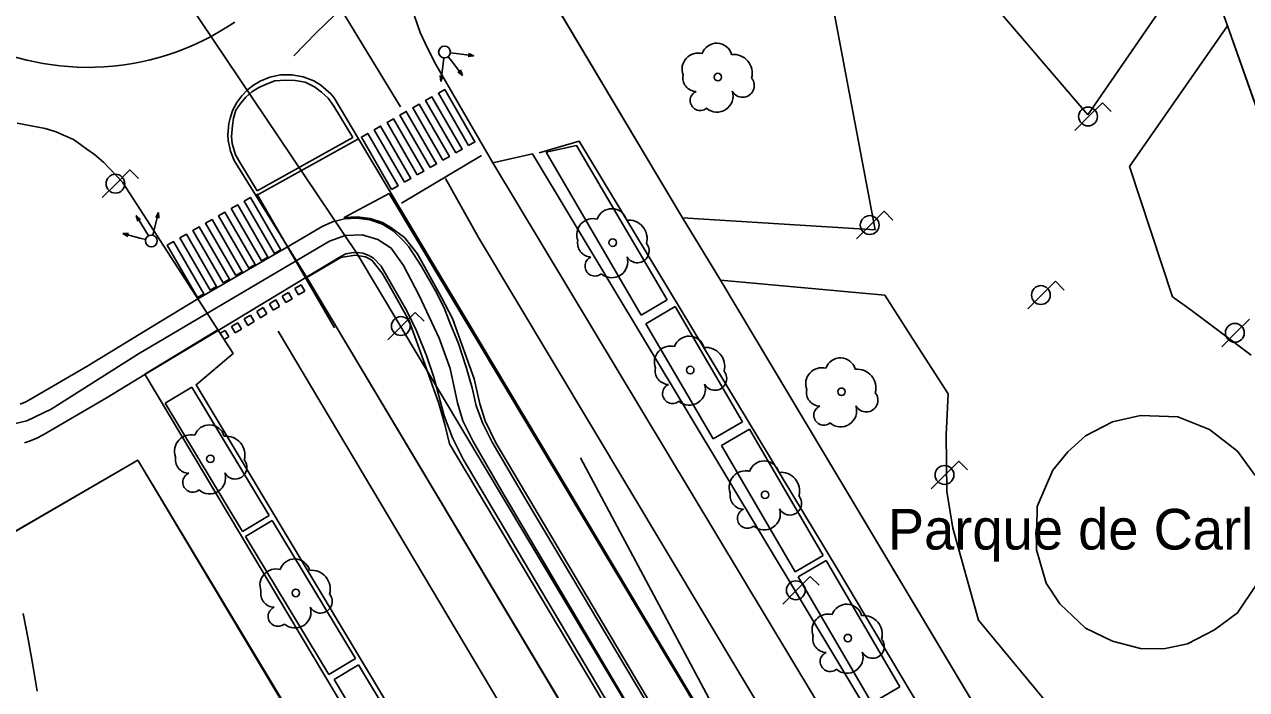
# Model space of a CAD drawing. Extents: x 282771 to 285132, y 4823109 to 4825496.
# Drawn here: x 283998.6 to 284081.3, y 4823836.8 to 4823881.8 of the extents above; entities that cross this region are included whole.
import ezdxf

# ---------------------------------------------------------------- set-up
doc = ezdxf.new("R2010")
doc.units = 0
for name, color, linetype in [('ACERA-BORDILLO', 7, 'Continuous'), ('ACERA-INTERIOR', 7, 'Continuous'), ('ARBOL', 7, 'Continuous'), ('BORDILLO', 7, 'Continuous'), ('CALLE-EJE', 7, 'Continuous'), ('CARRIL-BICI-AREA', 7, 'Continuous'), ('CARRIL-BICI-EJE', 7, 'Continuous'), ('FAROLA', 7, 'Continuous'), ('PARQUE-JARDIN-AREA', 7, 'Continuous'), ('PARQUE-JARDIN-TEXTO', 7, 'Continuous'), ('PASO-PEATONES', 7, 'Continuous'), ('SEMAFORO', 7, 'Continuous'), ('SENAL-VIARIA', 7, 'Continuous'), ('ZONA-VERDE', 7, 'Continuous')]:
    doc.layers.add(name, color=color, linetype=linetype)

msp = doc.modelspace()

# ---------------------------------------------------------------- linework, layer by layer
at = {"layer": 'ACERA-BORDILLO'}
for points in [[(284032.993, 4823873.025), (284030.313, 4823872.411), (284026.465, 4823879.087), (284025.898, 4823880.179), (284025.404, 4823881.235), (284025.012, 4823882.342)], [(284107.418, 4823694.617), (284047.309, 4823795.557), (284010.231, 4823857.395), (284012.748, 4823859.51), (284005.238, 4823871.117), (284003.988, 4823872.443), (284003.346, 4823872.978), (284002.84, 4823873.348), (284002.403, 4823873.66), (284001.936, 4823873.991), (284001.245, 4823874.292), (284000.759, 4823874.516), (284000.014, 4823874.736), (283998.115, 4823875.096)], [(284092.8, 4823773.504), (284032.993, 4823873.025)]]:
    msp.add_lwpolyline(points, dxfattribs=at)
at = {"layer": 'ACERA-INTERIOR'}
msp.add_line((284036.256, 4823852.449), (284082.651, 4823765.574), dxfattribs=at)
for points in [[(284092.8, 4823773.504), (284095.238, 4823775.037), (284083.019, 4823795.557), (284053.649, 4823844.896), (284036.169, 4823873.89), (284033.464, 4823873.096)], [(284107.418, 4823694.617), (284104.983, 4823693.476), (284044.169, 4823795.557), (284033.179, 4823813.907), (284026.259, 4823825.436), (284006.768, 4823858.098), (284011.71, 4823861.115)]]:
    msp.add_lwpolyline(points, dxfattribs=at)
at = {"layer": 'ARBOL'}
for centre in [(284045.549, 4823878.226), (284038.429, 4823867.016), (284043.679, 4823858.386), (284053.919, 4823856.916), (284011.199, 4823852.376), (284048.749, 4823849.936), (284016.979, 4823843.296), (284054.349, 4823840.236)]:
    msp.add_circle(centre, 0.255, dxfattribs=at)
for centre, radius, start, end in [((284045.479, 4823879.486), 1.038, 15.64228, 161.38435), ((284044.219, 4823878.756), 1.097, 75.4318, 200.55608), ((284046.609, 4823878.486), 1.272, 345.03273, 95.79925), ((284044.109, 4823878.186), 0.935, 168.59898, 268.13236), ((284047.219, 4823877.656), 0.797, 208.96246, 38.99103), ((284044.349, 4823876.636), 0.672, 113.73672, 309.4725), ((284045.489, 4823876.936), 1.086, 228.95447, 17.92796), ((284038.359, 4823868.276), 1.038, 15.64228, 161.38435), ((284037.099, 4823867.546), 1.097, 75.4318, 200.55608), ((284039.489, 4823867.276), 1.272, 345.03273, 95.79925), ((284036.989, 4823866.976), 0.935, 168.59898, 268.13236), ((284040.099, 4823866.446), 0.797, 208.96246, 38.99103), ((284037.229, 4823865.426), 0.672, 113.73672, 309.4725), ((284038.369, 4823865.726), 1.086, 228.95447, 17.92796), ((284043.609, 4823859.646), 1.038, 15.64228, 161.38435), ((284042.349, 4823858.916), 1.097, 75.4318, 200.55608), ((284044.739, 4823858.646), 1.272, 345.03273, 95.79925), ((284053.849, 4823858.176), 1.038, 15.64228, 161.38435), ((284042.239, 4823858.346), 0.935, 168.59898, 268.13236), ((284045.349, 4823857.816), 0.797, 208.96246, 38.99103), ((284052.589, 4823857.446), 1.097, 75.4318, 200.55608), ((284054.979, 4823857.176), 1.272, 345.03273, 95.79925), ((284042.479, 4823856.796), 0.672, 113.73672, 309.4725), ((284043.619, 4823857.096), 1.086, 228.95447, 17.92796), ((284052.479, 4823856.876), 0.935, 168.59898, 268.13236), ((284055.589, 4823856.346), 0.797, 208.96246, 38.99103), ((284052.719, 4823855.326), 0.672, 113.73672, 309.4725), ((284053.859, 4823855.626), 1.086, 228.95447, 17.92796), ((284011.129, 4823853.636), 1.038, 15.64228, 161.38435), ((284009.869, 4823852.906), 1.097, 75.4318, 200.55608), ((284012.259, 4823852.636), 1.272, 345.03273, 95.79925), ((284009.759, 4823852.336), 0.935, 168.59898, 268.13236), ((284012.869, 4823851.806), 0.797, 208.96246, 38.99103), ((284048.679, 4823851.196), 1.038, 15.64228, 161.38435), ((284009.999, 4823850.786), 0.672, 113.73672, 309.4725), ((284011.139, 4823851.086), 1.086, 228.95447, 17.92796), ((284047.419, 4823850.466), 1.097, 75.4318, 200.55608), ((284049.809, 4823850.196), 1.272, 345.03273, 95.79925), ((284047.309, 4823849.896), 0.935, 168.59898, 268.13236), ((284050.419, 4823849.366), 0.797, 208.96246, 38.99103), ((284047.549, 4823848.346), 0.672, 113.73672, 309.4725), ((284048.689, 4823848.646), 1.086, 228.95447, 17.92796), ((284016.909, 4823844.556), 1.038, 15.64228, 161.38435), ((284015.649, 4823843.826), 1.097, 75.4318, 200.55608), ((284018.039, 4823843.556), 1.272, 345.03273, 95.79925), ((284015.539, 4823843.256), 0.935, 168.59898, 268.13236), ((284018.649, 4823842.726), 0.797, 208.96246, 38.99103), ((284015.779, 4823841.706), 0.672, 113.73672, 309.4725), ((284016.919, 4823842.006), 1.086, 228.95447, 17.92796), ((284054.279, 4823841.496), 1.038, 15.64228, 161.38435), ((284053.019, 4823840.766), 1.097, 75.4318, 200.55608), ((284055.409, 4823840.496), 1.272, 345.03273, 95.79925), ((284052.909, 4823840.196), 0.935, 168.59898, 268.13236), ((284056.019, 4823839.666), 0.797, 208.96246, 38.99103), ((284053.149, 4823838.646), 0.672, 113.73672, 309.4725), ((284054.289, 4823838.946), 1.086, 228.95447, 17.92796)]:
    msp.add_arc(centre, radius, start, end, dxfattribs=at)
at = {"layer": 'BORDILLO'}
for points in [[(284059.009, 4823795.557), (284017.723, 4823864.649), (284012.81, 4823872.57), (284012.551, 4823873.216), (284012.404, 4823873.934), (284012.38, 4823874.311), (284012.44, 4823875.076), (284012.526, 4823875.455), (284012.725, 4823876), (284012.991, 4823876.51), (284013.325, 4823876.962), (284013.702, 4823877.359), (284014.115, 4823877.682), (284014.555, 4823877.95), (284015.217, 4823878.22), (284015.949, 4823878.372), (284016.716, 4823878.385), (284017.48, 4823878.249), (284018.196, 4823877.972), (284018.678, 4823877.682), (284019.359, 4823877.094), (284019.58, 4823876.832), (284021.233, 4823874.034), (284014.284, 4823870.194)], [(284021.233, 4823874.034), (284068.079, 4823795.557), (284085.088, 4823767.007), (284087.047, 4823763.768), (284140.858, 4823673.998), (284142.818, 4823670.768), (284154.108, 4823652.018), (284190.348, 4823591.839), (284192.018, 4823588.669), (284208.336, 4823561.406), (284207.113, 4823559.273)]]:
    msp.add_lwpolyline(points, dxfattribs=at)
at = {"layer": 'CALLE-EJE'}
msp.add_lwpolyline([(284090.875, 4823749.345), (284082.703, 4823763.21), (284062.603, 4823796.904), (284021.125, 4823866.266), (283999.968, 4823897.759)], dxfattribs=at)
at = {"layer": 'CARRIL-BICI-AREA'}
for points in [[(284082.555, 4823765.633), (284032.631, 4823849.466), (284030.281, 4823853.502), (284029.646, 4823854.771), (284029.189, 4823855.955), (284028.914, 4823857.178), (284028.503, 4823858.579), (284027.988, 4823860.179), (284027.394, 4823861.649), (284027.011, 4823862.598), (284026.433, 4823863.747), (284025.461, 4823865.451), (284024.634, 4823866.733), (284024.269, 4823867.145), (284023.562, 4823867.818), (284022.845, 4823868.273), (284022.001, 4823868.557), (284021.106, 4823868.663), (284020.283, 4823868.62), (284019.467, 4823868.415), (284018.772, 4823868.102), (284016.62, 4823866.851), (284010.337, 4823863.207), (284006.792, 4823861.039), (284002.909, 4823858.665), (283999.055, 4823856.429), (283998.696, 4823856.241), (283998.309, 4823856.082)], [(283998.608, 4823853.467), (283998.883, 4823853.55), (283999.4, 4823853.762), (283999.879, 4823854.012), (284002.049, 4823855.271), (284004.219, 4823856.531), (284006.769, 4823858.097), (284011.602, 4823861.005), (284017.89, 4823864.79), (284020.026, 4823866.068), (284020.368, 4823866.257), (284020.759, 4823866.335), (284021.142, 4823866.342), (284021.518, 4823866.293), (284021.916, 4823866.144), (284022.242, 4823865.959), (284022.76, 4823865.42), (284024.506, 4823862.399), (284025.152, 4823861.037), (284025.85, 4823859.31), (284026.313, 4823857.898), (284027.016, 4823855.297), (284027.588, 4823853.793), (284028.314, 4823852.347), (284080.515, 4823764.348)]]:
    msp.add_lwpolyline(points, dxfattribs=at)
at = {"layer": 'CARRIL-BICI-EJE'}
msp.add_lwpolyline([(283997.415, 4823854.635), (283998.767, 4823854.938), (284000.421, 4823855.73), (284006.338, 4823859.483), (284019.268, 4823867.117), (284020.32, 4823867.49), (284021.478, 4823867.543), (284022.53, 4823867.224), (284023.435, 4823866.651), (284024.26, 4823865.465), (284025.339, 4823863.428), (284026.694, 4823860.548), (284027.439, 4823858.497), (284027.929, 4823856.166), (284028.278, 4823854.954), (284028.977, 4823853.556), (284030.934, 4823850.176), (284039.803, 4823835.15), (284062.447, 4823796.977), (284201.869, 4823564.652)], dxfattribs=at)
at = {"layer": 'FAROLA'}
for p, q in [((284071.589, 4823876.486), (284070.649, 4823875.556)), ((284072.179, 4823875.896), (284071.589, 4823876.486)), ((284070.649, 4823875.556), (284069.719, 4823874.616)), ((284005.748, 4823871.939), (284004.808, 4823871.009)), ((284006.338, 4823871.349), (284005.748, 4823871.939)), ((284004.808, 4823871.009), (284003.878, 4823870.069)), ((284056.809, 4823869.136), (284055.869, 4823868.206)), ((284057.399, 4823868.546), (284056.809, 4823869.136)), ((284055.869, 4823868.206), (284054.939, 4823867.266)), ((284068.399, 4823864.396), (284067.459, 4823863.466)), ((284068.989, 4823863.806), (284068.399, 4823864.396)), ((284067.459, 4823863.466), (284066.529, 4823862.526)), ((284025.069, 4823862.296), (284024.129, 4823861.366)), ((284025.659, 4823861.706), (284025.069, 4823862.296)), ((284024.129, 4823861.366), (284023.199, 4823860.426)), ((284081.529, 4823861.836), (284080.589, 4823860.906)), ((284080.589, 4823860.906), (284079.659, 4823859.966)), ((284061.869, 4823852.216), (284060.929, 4823851.286)), ((284062.459, 4823851.626), (284061.869, 4823852.216)), ((284060.929, 4823851.286), (284059.999, 4823850.346)), ((284051.809, 4823844.406), (284050.869, 4823843.476)), ((284052.399, 4823843.816), (284051.809, 4823844.406)), ((284050.869, 4823843.476), (284049.939, 4823842.536))]:
    msp.add_line(p, q, dxfattribs=at)
for centre in [(284070.609, 4823875.556), (284004.768, 4823871.009), (284055.829, 4823868.206), (284067.419, 4823863.466), (284024.089, 4823861.366), (284080.549, 4823860.906), (284060.889, 4823851.286), (284050.829, 4823843.476)]:
    msp.add_circle(centre, 0.637, dxfattribs=at)
at = {"layer": 'PARQUE-JARDIN-AREA'}
msp.add_lwpolyline([(284078.246, 4823886.787), (284080.055, 4823881.687), (284101.045, 4823822.247), (284114.914, 4823782.887), (284098.934, 4823775.427), (284077.665, 4823811.037), (284075.055, 4823815.387), (284045.735, 4823864.477), (284043.145, 4823868.697), (284033.755, 4823884.507)], dxfattribs=at)
msp.add_lwpolyline([(283897.344, 4823791.315), (283954.505, 4823822.966), (283993.905, 4823845.086), (284006.275, 4823852.286), (284060.894, 4823760.846), (284064.724, 4823754.436), (284094.083, 4823705.346), (284071.403, 4823692.625), (284054.033, 4823682.885), (284044.203, 4823700.165), (284034.404, 4823717.395), (284023.134, 4823737.225), (284000.474, 4823724.325), (283973.883, 4823709.194), (283923.768, 4823680.665), (283920.428, 4823686.59), (283912.522, 4823699.468), (283936.689, 4823713.41), (283918.951, 4823744.095), (283923.637, 4823746.196)], close=True, dxfattribs=at)
at = {"layer": 'PASO-PEATONES'}
for p, q in [((284014.347, 4823870.318), (284019.609, 4823861.237)), ((284017.336, 4823864.163), (284016.907, 4823863.906)), ((284016.907, 4823863.906), (284017.158, 4823863.473)), ((284017.158, 4823863.473), (284017.586, 4823863.73)), ((284017.586, 4823863.73), (284017.336, 4823864.163)), ((284015.62, 4823863.134), (284015.192, 4823862.877)), ((284015.871, 4823862.701), (284015.62, 4823863.134)), ((284016.478, 4823863.648), (284016.049, 4823863.391)), ((284016.049, 4823863.391), (284016.3, 4823862.958)), ((284016.3, 4823862.958), (284016.729, 4823863.216)), ((284016.729, 4823863.216), (284016.478, 4823863.648)), ((284013.905, 4823862.105), (284013.476, 4823861.848)), ((284014.156, 4823861.672), (284013.905, 4823862.105)), ((284014.763, 4823862.619), (284014.334, 4823862.362)), ((284014.334, 4823862.362), (284014.585, 4823861.93)), ((284014.585, 4823861.93), (284015.013, 4823862.187)), ((284015.013, 4823862.187), (284014.763, 4823862.619)), ((284015.192, 4823862.877), (284015.442, 4823862.444)), ((284015.442, 4823862.444), (284015.871, 4823862.701)), ((284013.047, 4823861.591), (284012.619, 4823861.333)), ((284012.619, 4823861.333), (284012.869, 4823860.901)), ((284013.298, 4823861.158), (284013.047, 4823861.591)), ((284013.476, 4823861.848), (284013.727, 4823861.415)), ((284013.727, 4823861.415), (284014.156, 4823861.672)), ((284012.19, 4823861.076), (284011.862, 4823860.88)), ((284011.862, 4823860.88), (284012.134, 4823860.46)), ((284012.134, 4823860.46), (284012.44, 4823860.643)), ((284012.44, 4823860.643), (284012.19, 4823861.076)), ((284012.869, 4823860.901), (284013.298, 4823861.158))]:
    msp.add_line(p, q, dxfattribs=at)
for points in [[(284028.675, 4823873.592), (284026.629, 4823877.137), (284027.063, 4823877.385), (284029.109, 4823873.84)], [(284026.938, 4823872.6), (284024.892, 4823876.145), (284025.326, 4823876.393), (284027.373, 4823872.848)], [(284027.807, 4823873.096), (284025.76, 4823876.641), (284026.195, 4823876.889), (284028.241, 4823873.344)], [(284025.202, 4823871.607), (284023.156, 4823875.153), (284023.59, 4823875.401), (284025.636, 4823871.855)], [(284026.07, 4823872.103), (284024.024, 4823875.649), (284024.458, 4823875.897), (284026.504, 4823872.351)], [(284024.334, 4823871.111), (284022.288, 4823874.656), (284022.722, 4823874.905), (284024.768, 4823871.359)], [(284023.465, 4823870.615), (284021.419, 4823874.16), (284021.854, 4823874.408), (284023.9, 4823870.863)], [(284014.658, 4823865.778), (284012.612, 4823869.323), (284013.046, 4823869.571), (284015.092, 4823866.026)], [(284015.526, 4823866.274), (284013.48, 4823869.819), (284013.914, 4823870.067), (284015.961, 4823866.522)], [(284013.79, 4823865.281), (284011.744, 4823868.827), (284012.178, 4823869.075), (284014.224, 4823865.53)], [(284012.053, 4823864.289), (284010.007, 4823867.834), (284010.441, 4823868.082), (284012.487, 4823864.537)], [(284012.922, 4823864.785), (284010.876, 4823868.331), (284011.31, 4823868.579), (284013.356, 4823865.033)], [(284010.317, 4823863.297), (284008.271, 4823866.842), (284008.705, 4823867.09), (284010.751, 4823863.545)], [(284011.185, 4823863.793), (284009.139, 4823867.338), (284009.573, 4823867.586), (284011.619, 4823864.041)]]:
    msp.add_lwpolyline(points, close=True, dxfattribs=at)
at = {"layer": 'SEMAFORO'}
for p, q in [((284026.997, 4823879.525), (284026.946, 4823879.129)), ((284027.29, 4823879.609), (284027.532, 4823879.295)), ((284027.842, 4823879.82), (284027.445, 4823879.871)), ((284029.032, 4823879.667), (284027.842, 4823879.82)), ((284029.032, 4823879.667), (284028.642, 4823879.616)), ((284028.668, 4823879.814), (284029.032, 4823879.667)), ((284026.946, 4823879.129), (284026.793, 4823877.938)), ((284027.532, 4823879.295), (284028.267, 4823878.344)), ((284028.123, 4823878.715), (284028.267, 4823878.344)), ((284026.742, 4823878.328), (284026.793, 4823877.938)), ((284026.941, 4823878.303), (284026.793, 4823877.938)), ((284027.944, 4823878.577), (284028.267, 4823878.344)), ((284006.794, 4823867.811), (284006.181, 4823868.845)), ((284006.278, 4823868.459), (284006.181, 4823868.845)), ((284006.473, 4823868.574), (284006.181, 4823868.845)), ((284007.396, 4823867.905), (284007.693, 4823869.067)), ((284007.502, 4823868.724), (284007.693, 4823869.067)), ((284007.696, 4823868.675), (284007.693, 4823869.067)), ((284007.297, 4823867.517), (284007.396, 4823867.905)), ((284005.26, 4823867.625), (284005.653, 4823867.627)), ((284005.26, 4823867.625), (284006.423, 4823867.328)), ((284005.604, 4823867.434), (284005.26, 4823867.625)), ((284006.423, 4823867.328), (284006.811, 4823867.229)), ((284006.996, 4823867.47), (284006.794, 4823867.811))]:
    msp.add_line(p, q, dxfattribs=at)
for centre in [(284027.048, 4823879.922), (284007.198, 4823867.13)]:
    msp.add_circle(centre, 0.4, dxfattribs=at)
at = {"layer": 'SENAL-VIARIA'}
msp.add_line((284015.78, 4823861.022), (284072.015, 4823766.614), dxfattribs=at)
for points in [[(284023.034, 4823887.831), (284021.991, 4823885.834), (284020.62, 4823883.837), (284019.578, 4823882.406), (284018.386, 4823881.244), (284016.837, 4823879.664)], [(284020.054, 4823882.794), (284024.076, 4823876.206)], [(284012.841, 4823881.946), (284012.305, 4823881.596), (284011.755, 4823881.266), (284011.194, 4823880.955), (284010.623, 4823880.665), (284010.042, 4823880.396), (284009.453, 4823880.149), (284008.857, 4823879.924), (284008.255, 4823879.72), (284007.649, 4823879.539), (284007.04, 4823879.381), (284006.428, 4823879.245), (284005.816, 4823879.13), (284005.204, 4823879.038), (284004.593, 4823878.968), (284003.985, 4823878.919), (284003.38, 4823878.892), (284002.78, 4823878.885), (284002.185, 4823878.898), (284001.016, 4823878.981), (283999.879, 4823879.138), (283998.78, 4823879.361), (283997.724, 4823879.645)], [(284024.132, 4823869.69), (284029.554, 4823872.909)], [(284090.828, 4823771.787), (284030.313, 4823872.411)], [(284027.111, 4823871.359), (284029.346, 4823867.365)], [(284029.346, 4823867.365), (284087.953, 4823769.483)]]:
    msp.add_lwpolyline(points, dxfattribs=at)
at = {"layer": 'ZONA-VERDE'}
for p, q in [((284070.585, 4823875.677), (284058.141, 4823890.254)), ((284052.525, 4823887.309), (284056.205, 4823867.877)), ((284078.246, 4823886.787), (284070.585, 4823875.677)), ((284043.145, 4823868.697), (284033.755, 4823884.507)), ((284073.405, 4823872.167), (284080.055, 4823881.687)), ((284080.055, 4823881.687), (284099.505, 4823826.617)), ((284014.474, 4823877.516), (284015.047, 4823877.78)), ((284015.047, 4823877.78), (284015.554, 4823877.963)), ((284015.554, 4823877.963), (284016.287, 4823878.028)), ((284016.287, 4823878.028), (284016.938, 4823877.997)), ((284016.938, 4823877.997), (284017.62, 4823877.873)), ((284017.62, 4823877.873), (284018.24, 4823877.563)), ((284013.591, 4823876.865), (284014.009, 4823877.237)), ((284014.009, 4823877.237), (284014.474, 4823877.516)), ((284018.24, 4823877.563), (284018.72, 4823877.206)), ((284018.72, 4823877.206), (284019.17, 4823876.788)), ((284012.924, 4823875.997), (284013.234, 4823876.431)), ((284013.234, 4823876.431), (284013.591, 4823876.865)), ((284019.17, 4823876.788), (284019.557, 4823876.261)), ((284019.557, 4823876.261), (284020.828, 4823874.138)), ((284012.684, 4823874.959), (284012.754, 4823875.44)), ((284012.754, 4823875.44), (284012.924, 4823875.997)), ((284012.624, 4823874.193), (284012.684, 4823874.959)), ((284012.676, 4823873.719), (284012.624, 4823874.193)), ((284012.888, 4823872.959), (284012.676, 4823873.719)), ((284020.828, 4823874.138), (284014.37, 4823870.522)), ((284013.281, 4823872.309), (284012.888, 4823872.959)), ((284033.928, 4823873.131), (284035.983, 4823873.59)), ((284040.362, 4823862.11), (284033.928, 4823873.131)), ((284035.983, 4823873.59), (284042.123, 4823863.138)), ((284014.37, 4823870.522), (284013.281, 4823872.309)), ((284076.315, 4823863.347), (284073.405, 4823872.167)), ((284023.301, 4823870.334), (284068.074, 4823795.546)), ((284056.205, 4823867.877), (284043.145, 4823868.697)), ((284024.326, 4823867.36), (284023.413, 4823868.035)), ((284025.199, 4823866.289), (284024.326, 4823867.36)), ((284025.694, 4823865.389), (284025.199, 4823866.289)), ((284017.723, 4823864.649), (284020.022, 4823866.001)), ((284020.022, 4823866.001), (284020.992, 4823866.169)), ((284020.992, 4823866.169), (284021.707, 4823866.05)), ((284021.707, 4823866.05), (284022.131, 4823865.823)), ((284022.131, 4823865.823), (284022.818, 4823864.939)), ((284026.849, 4823863.297), (284025.694, 4823865.389)), ((284059.004, 4823795.546), (284017.723, 4823864.649)), ((284022.818, 4823864.939), (284023.294, 4823864.145)), ((284023.294, 4823864.145), (284024.643, 4823861.724)), ((284075.055, 4823815.387), (284045.735, 4823864.477)), ((284045.735, 4823864.477), (284056.849, 4823863.459)), ((284027.58, 4823861.883), (284026.849, 4823863.297)), ((284042.123, 4823863.138), (284040.362, 4823862.11)), ((284056.849, 4823863.459), (284058.935, 4823860.207)), ((284077.505, 4823862.517), (284076.315, 4823863.347)), ((284040.684, 4823861.527), (284042.663, 4823862.683)), ((284042.663, 4823862.683), (284047.219, 4823854.88)), ((284081.655, 4823859.407), (284077.505, 4823862.517)), ((284024.643, 4823861.724), (284025.715, 4823858.787)), ((284029.049, 4823857.795), (284027.58, 4823861.883)), ((284045.239, 4823853.724), (284040.684, 4823861.527)), ((284058.935, 4823860.207), (284061.135, 4823856.777)), ((284025.715, 4823858.787), (284026.667, 4823856.129)), ((284008.133, 4823856.149), (284009.937, 4823857.235)), ((284009.937, 4823857.235), (284015.171, 4823848.545)), ((284029.446, 4823856.089), (284029.049, 4823857.795)), ((284061.135, 4823856.777), (284060.997, 4823853.997)), ((284013.367, 4823847.459), (284008.133, 4823856.149)), ((284026.667, 4823856.129), (284027.064, 4823854.7)), ((284029.803, 4823854.938), (284029.446, 4823856.089)), ((284027.064, 4823854.7), (284027.382, 4823853.39)), ((284030.517, 4823853.469), (284029.803, 4823854.938)), ((284047.219, 4823854.88), (284045.239, 4823853.724)), ((284070.435, 4823853.937), (284072.255, 4823854.887)), ((284072.255, 4823854.887), (284074.165, 4823855.317)), ((284074.165, 4823855.317), (284076.685, 4823855.217)), ((284076.685, 4823855.217), (284078.825, 4823854.357)), ((284045.796, 4823853.276), (284047.692, 4823854.383)), ((284047.692, 4823854.383), (284052.686, 4823845.829)), ((284060.997, 4823853.997), (284061.05, 4823850.174)), ((284069.235, 4823852.857), (284070.435, 4823853.937)), ((284078.825, 4823854.357), (284080.725, 4823852.887)), ((284027.382, 4823853.39), (284080.499, 4823764.286)), ((284082.649, 4823765.561), (284030.517, 4823853.469)), ((284050.791, 4823844.722), (284045.796, 4823853.276)), ((284068.235, 4823851.617), (284069.235, 4823852.857)), ((284080.725, 4823852.887), (284081.915, 4823851.257)), ((284067.165, 4823849.137), (284068.235, 4823851.617)), ((284061.05, 4823850.174), (284061.465, 4823847.687)), ((284067.125, 4823846.217), (284067.165, 4823849.137)), ((284015.171, 4823848.545), (284013.367, 4823847.459)), ((284013.582, 4823847.117), (284015.386, 4823848.203)), ((284015.386, 4823848.203), (284021.016, 4823838.856)), ((284061.465, 4823847.687), (284063.189, 4823841.455)), ((284019.212, 4823837.769), (284013.582, 4823847.117)), ((284052.686, 4823845.829), (284050.791, 4823844.722)), ((284067.775, 4823843.947), (284067.125, 4823846.217)), ((284050.975, 4823844.381), (284052.871, 4823845.488)), ((284052.871, 4823845.488), (284057.865, 4823836.933)), ((284055.969, 4823835.826), (284050.975, 4823844.381)), ((284068.695, 4823842.567), (284067.775, 4823843.947)), ((284082.005, 4823843.857), (284080.725, 4823841.957)), ((284070.435, 4823840.907), (284068.695, 4823842.567)), ((284063.189, 4823841.455), (284067.638, 4823836.078)), ((284080.725, 4823841.957), (284079.175, 4823840.787)), ((284072.255, 4823840.037), (284070.435, 4823840.907)), ((284079.175, 4823840.787), (284077.345, 4823839.847)), ((284074.165, 4823839.527), (284072.255, 4823840.037)), ((284077.345, 4823839.847), (284075.735, 4823839.517)), ((284075.735, 4823839.517), (284074.165, 4823839.527)), ((284021.016, 4823838.856), (284019.212, 4823837.769)), ((284019.572, 4823837.443), (284021.215, 4823838.432)), ((284021.215, 4823838.432), (284026.397, 4823829.83)), ((284024.754, 4823828.84), (284019.572, 4823837.443)), ((284057.865, 4823836.933), (284055.969, 4823835.826))]:
    msp.add_line(p, q, dxfattribs=at)
for points in [[(284023.413, 4823868.035), (284022.856, 4823868.375), (284022.012, 4823868.659), (284021.128, 4823868.772), (284020.256, 4823868.712), (284023.301, 4823870.334)], [(284037.074, 4823800.968), (284033.709, 4823806.634), (284030.562, 4823804.828), (284029.239, 4823807.026), (284032.398, 4823808.839), (284030.689, 4823811.717), (284028.018, 4823816.157), (284024.934, 4823814.388), (284023.612, 4823816.586), (284026.695, 4823818.356), (284022.6, 4823825.164), (284019.556, 4823823.417), (284018.234, 4823825.616), (284021.277, 4823827.363), (284006.279, 4823852.296), (283997.371, 4823847.113)], [(283998.531, 4823841.903), (283998.868, 4823840.155), (283999.18, 4823838.402), (283999.467, 4823836.646)]]:
    msp.add_lwpolyline(points, dxfattribs=at)

# ---------------------------------------------------------------- texts
at = {"layer": 'PARQUE-JARDIN-TEXTO'}
msp.add_text('Parque de Carlos Marx', height=2.75, dxfattribs=at).set_placement((284057.057, 4823846.235))

doc.saveas('drawing.dxf')
